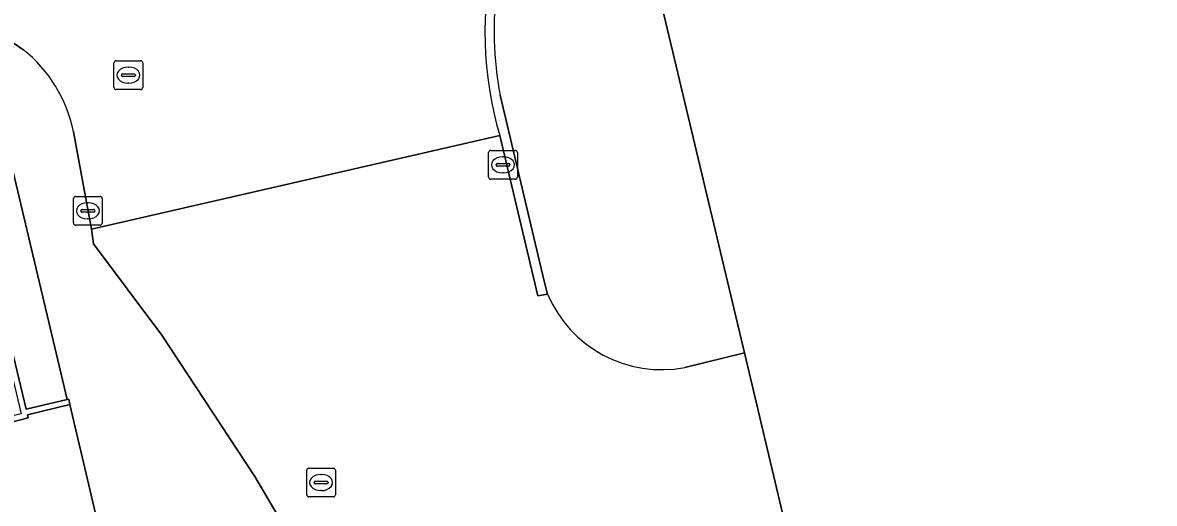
# Model space of a CAD drawing. Extents: x 160675 to 161153, y 383241 to 383714.
# Drawn here: x 160986.68 to 161026.02, y 383516.53 to 383533.24 of the extents above; entities that cross this region are included whole.
import ezdxf

# ---------------------------------------------------------------- set-up
doc = ezdxf.new("R2010")
doc.units = 0
for name, color, linetype in [('IMGEO_Groenvoorziening', 7, 'Continuous'), ('IMGEO_Kolk', 7, 'Continuous'), ('IMGEO_Muur', 7, 'Continuous'), ('IMGEO_Pand', 7, 'Continuous'), ('IMGEO_Rijbaan_lokaal_gesloten', 7, 'Continuous'), ('IMGEO_Rijbaan_lokaal_open', 7, 'Continuous'), ('IMGEO_Rioolput', 7, 'Continuous'), ('IMGEO_Voetpad_open', 7, 'Continuous')]:
    doc.layers.add(name, color=color, linetype=linetype)

msp = doc.modelspace()

# ---------------------------------------------------------------- linework, layer by layer
at = {"layer": 'IMGEO_Groenvoorziening'}
msp.add_lwpolyline([(160982.593, 383533.067), (160982.183, 383532.041), (160984.039, 383531.299), (160986.796, 383519.809), (160988.223, 383520.138), (160985.422, 383531.917)], close=True, dxfattribs=at)
at = {"layer": 'IMGEO_Kolk'}
for p, q in [((161002.875, 383527.876), (161002.875, 383528.728)), ((161002.95, 383528.802), (161003.802, 383528.802)), ((161003.876, 383528.728), (161003.876, 383527.876)), ((161003.134, 383528.296), (161003.134, 383528.308)), ((161003.177, 383528.345), (161003.575, 383528.345)), ((161003.363, 383528.582), (161003.388, 383528.582)), ((161003.618, 383528.308), (161003.618, 383528.296)), ((161003.572, 383528.259), (161003.174, 383528.259)), ((161003.386, 383528.022), (161003.361, 383528.022)), ((161003.802, 383527.802), (161002.95, 383527.802)), ((160988.443, 383526.276), (160988.443, 383527.128)), ((160988.518, 383527.202), (160989.37, 383527.202)), ((160989.444, 383527.128), (160989.444, 383526.276)), ((160988.702, 383526.696), (160988.702, 383526.708)), ((160988.745, 383526.745), (160989.143, 383526.745)), ((160988.931, 383526.982), (160988.956, 383526.982)), ((160989.186, 383526.708), (160989.186, 383526.696)), ((160989.14, 383526.659), (160988.742, 383526.659)), ((160988.954, 383526.422), (160988.929, 383526.422)), ((160989.37, 383526.202), (160988.518, 383526.202))]:
    msp.add_line(p, q, dxfattribs=at)
for points in [[(161002.875, 383527.876), (161002.875, 383528.728)], [(161002.95, 383528.802), (161003.802, 383528.802)], [(161003.876, 383528.728), (161003.876, 383527.876)], [(161003.802, 383527.802), (161002.95, 383527.802)], [(160988.443, 383526.276), (160988.443, 383527.128)], [(160988.518, 383527.202), (160989.37, 383527.202)], [(160989.444, 383527.128), (160989.444, 383526.276)], [(160989.37, 383526.202), (160988.518, 383526.202)]]:
    msp.add_lwpolyline(points, dxfattribs=at)
for centre, radius, start, end in [((161002.952, 383528.726), 0.0765, 91.552, 178.448), ((161002.952, 383528.726), 0.0765, 91.552, 178.448), ((161003.8, 383528.726), 0.0765, 1.552, 88.448), ((161003.8, 383528.726), 0.0765, 1.552, 88.448), ((161003.174, 383528.305), 0.0403, 85.8775, 175.7526), ((161003.171, 383528.295), 0.0366, 178.938, 274.7102), ((161003.575, 383528.302), 0.043, 264.8664, 352.4533), ((161003.579, 383528.307), 0.0386, 1.7309, 96.639), ((161002.952, 383527.878), 0.0765, 181.552, 268.448), ((161002.952, 383527.878), 0.0765, 181.552, 268.448), ((161003.8, 383527.878), 0.0765, 271.552, 358.448), ((161003.8, 383527.878), 0.0765, 271.552, 358.448), ((160988.52, 383527.126), 0.0765, 91.552, 178.448), ((160988.52, 383527.126), 0.0765, 91.552, 178.448), ((160989.368, 383527.126), 0.0765, 1.552, 88.448), ((160989.368, 383527.126), 0.0765, 1.552, 88.448), ((160988.742, 383526.705), 0.0403, 85.8775, 175.7526), ((160989.147, 383526.707), 0.0386, 1.7309, 96.639), ((160988.739, 383526.695), 0.0366, 178.938, 274.7102), ((160989.143, 383526.702), 0.043, 264.8664, 352.4533), ((160988.52, 383526.278), 0.0765, 181.552, 268.448), ((160988.52, 383526.278), 0.0765, 181.552, 268.448), ((160989.368, 383526.278), 0.0765, 271.552, 358.448), ((160989.368, 383526.278), 0.0765, 271.552, 358.448)]:
    msp.add_arc(centre, radius, start, end, dxfattribs=at)
for centre, major_axis, ratio, start_param, end_param in [((161003.362, 383528.302), (-0.387, 0.002), 0.722429, 4.712389, 7.853982), ((161003.387, 383528.302), (-0.39, 0.002), 0.717154, 1.570796, 4.712389), ((160988.93, 383526.702), (-0.387, 0.002), 0.722429, 4.712389, 7.853982), ((160988.955, 383526.702), (-0.39, 0.002), 0.717154, 1.570796, 4.712389)]:
    msp.add_ellipse(centre, major_axis=major_axis, ratio=ratio, start_param=start_param, end_param=end_param, dxfattribs=at)
at = {"layer": 'IMGEO_Muur'}
msp.add_lwpolyline([(160982.593, 383533.067), (160982.619, 383533.143), (160982.439, 383533.21), (160981.931, 383531.911), (160983.882, 383531.14), (160986.626, 383519.649), (160986.288, 383519.566), (160976.553, 383517.255), (160976.602, 383517.059), (160986.336, 383519.37), (160986.87, 383519.502), (160986.844, 383519.609), (160988.32, 383519.965), (160988.284, 383520.152), (160988.223, 383520.138), (160986.796, 383519.809), (160984.039, 383531.299), (160982.183, 383532.041)], close=True, dxfattribs=at)
at = {"layer": 'IMGEO_Pand'}
msp.add_lwpolyline([(161071.419, 383513.322), (161052.435, 383508.826), (161051.931, 383510.886), (161048.509, 383510.048), (161049.01, 383507.999), (161045.455, 383507.15), (161043.692, 383514.619), (161045.126, 383514.96), (161037.804, 383545.722), (161037.74, 383545.993), (161037.703, 383546.15), (161007.673, 383538.987), (161011.771, 383521.767), (161013.154, 383515.953), (161015.091, 383507.815), (161016.531, 383508.157), (161018.313, 383500.667), (161015.35, 383499.959), (161015.25, 383500.388), (161010.2, 383499.211), (161011.421, 383494.179), (161011.858, 383494.285), (161014.465, 383483.45)], dxfattribs=at)
at = {"layer": 'IMGEO_Rijbaan_lokaal_gesloten'}
for points in [[(161003.856, 383538.104), (160984.873, 383533.47), (160985.225, 383533.292), (160986.534, 383532.416), (160986.688, 383532.313)], [(160988.439, 383529.444), (160989.074, 383526.064), (161003.262, 383529.323)]]:
    msp.add_lwpolyline(points, dxfattribs=at)
for centre, radius, start, end in [((161015.73, 383532.939), 12.982, 167.2748, 196.1747), ((160983.685, 383528.512), 4.844, 11.0967, 51.6962)]:
    msp.add_arc(centre, radius, start, end, dxfattribs=at)
at = {"layer": 'IMGEO_Rijbaan_lokaal_open'}
for points in [[(161003.262, 383529.323), (161004.592, 383523.749), (161004.927, 383523.81), (161004.803, 383524.252), (161003.272, 383530.724)], [(161004.927, 383523.81), (161004.592, 383523.749), (161003.262, 383529.323), (160989.074, 383526.064), (160989.145, 383525.559), (160991.516, 383522.378), (160994.751, 383517.463), (160996.378, 383514.69)], [(161010.812, 383515.397), (161013.154, 383515.953), (161011.771, 383521.767), (161009.703, 383521.259)]]:
    msp.add_lwpolyline(points, dxfattribs=at)
msp.add_lwpolyline([(160956.448, 383505.659), (160957.429, 383505.895), (160969.119, 383508.698), (160976.879, 383510.895), (160977.973, 383511.21), (160989.727, 383513.97), (160988.32, 383519.965), (160986.844, 383519.609), (160986.87, 383519.502), (160986.336, 383519.37), (160976.602, 383517.059), (160968.32, 383514.48), (160966.369, 383513.847), (160965.4, 383513.568), (160955.568, 383511.188), (160928.345, 383504.776), (160928.362, 383504.703), (160929.639, 383499.27)], close=True, dxfattribs=at)
for centre, radius, start, end in [((161015.577, 383532.991), 12.512, 155.4939, 190.4396), ((161015.73, 383532.939), 12.982, 167.2748, 196.1747), ((161008.89, 383525.483), 4.302, 202.8908, 280.8933)]:
    msp.add_arc(centre, radius, start, end, dxfattribs=at)
at = {"layer": 'IMGEO_Rioolput'}
for p, q in [((160989.852, 383530.991), (160989.852, 383531.843)), ((160989.927, 383531.917), (160990.779, 383531.917)), ((160990.853, 383531.843), (160990.853, 383530.991)), ((160990.154, 383531.46), (160990.552, 383531.46)), ((160990.34, 383531.697), (160990.365, 383531.697)), ((160990.111, 383531.411), (160990.111, 383531.423)), ((160990.549, 383531.374), (160990.151, 383531.374)), ((160990.363, 383531.137), (160990.338, 383531.137)), ((160990.595, 383531.423), (160990.595, 383531.411)), ((160990.779, 383530.917), (160989.927, 383530.917)), ((160996.551, 383516.83), (160996.551, 383517.682)), ((160996.626, 383517.756), (160997.478, 383517.756)), ((160997.552, 383517.682), (160997.552, 383516.83)), ((160996.81, 383517.25), (160996.81, 383517.262)), ((160996.853, 383517.299), (160997.251, 383517.299)), ((160997.039, 383517.536), (160997.064, 383517.536)), ((160997.294, 383517.262), (160997.294, 383517.25)), ((160997.248, 383517.213), (160996.85, 383517.213)), ((160997.062, 383516.976), (160997.037, 383516.976)), ((160997.478, 383516.756), (160996.626, 383516.756))]:
    msp.add_line(p, q, dxfattribs=at)
for points in [[(160989.852, 383530.991), (160989.852, 383531.843)], [(160989.927, 383531.917), (160990.779, 383531.917)], [(160990.853, 383531.843), (160990.853, 383530.991)], [(160990.779, 383530.917), (160989.927, 383530.917)], [(160996.551, 383516.83), (160996.551, 383517.682)], [(160996.626, 383517.756), (160997.478, 383517.756)], [(160997.552, 383517.682), (160997.552, 383516.83)], [(160997.478, 383516.756), (160996.626, 383516.756)]]:
    msp.add_lwpolyline(points, dxfattribs=at)
for centre, radius, start, end in [((160989.929, 383531.841), 0.0765, 91.552, 178.448), ((160989.929, 383531.841), 0.0765, 91.552, 178.448), ((160990.777, 383531.841), 0.0765, 1.552, 88.448), ((160990.777, 383531.841), 0.0765, 1.552, 88.448), ((160990.151, 383531.42), 0.0403, 85.8775, 175.7526), ((160990.556, 383531.422), 0.0386, 1.7309, 96.639), ((160990.148, 383531.41), 0.0366, 178.938, 274.7102), ((160990.552, 383531.417), 0.043, 264.8664, 352.4533), ((160989.929, 383530.993), 0.0765, 181.552, 268.448), ((160989.929, 383530.993), 0.0765, 181.552, 268.448), ((160990.777, 383530.993), 0.0765, 271.552, 358.448), ((160990.777, 383530.993), 0.0765, 271.552, 358.448), ((160996.628, 383517.68), 0.0765, 91.552, 178.448), ((160996.628, 383517.68), 0.0765, 91.552, 178.448), ((160997.476, 383517.68), 0.0765, 1.552, 88.448), ((160997.476, 383517.68), 0.0765, 1.552, 88.448), ((160996.85, 383517.259), 0.0403, 85.8775, 175.7526), ((160997.255, 383517.261), 0.0386, 1.7309, 96.639), ((160996.847, 383517.249), 0.0366, 178.938, 274.7102), ((160997.251, 383517.256), 0.043, 264.8664, 352.4533), ((160996.628, 383516.832), 0.0765, 181.552, 268.448), ((160996.628, 383516.832), 0.0765, 181.552, 268.448), ((160997.476, 383516.832), 0.0765, 271.552, 358.448), ((160997.476, 383516.832), 0.0765, 271.552, 358.448)]:
    msp.add_arc(centre, radius, start, end, dxfattribs=at)
for centre, major_axis, ratio, start_param, end_param in [((160990.339, 383531.417), (-0.387, 0.002), 0.722429, 4.712389, 7.853982), ((160990.364, 383531.417), (-0.39, 0.002), 0.717154, 1.570796, 4.712389), ((160997.038, 383517.256), (-0.387, 0.002), 0.722429, 4.712389, 7.853982), ((160997.063, 383517.256), (-0.39, 0.002), 0.717154, 1.570796, 4.712389)]:
    msp.add_ellipse(centre, major_axis=major_axis, ratio=ratio, start_param=start_param, end_param=end_param, dxfattribs=at)
at = {"layer": 'IMGEO_Voetpad_open'}
for points in [[(161009.703, 383521.259), (161011.771, 383521.767), (161007.673, 383538.987)], [(160986.688, 383532.313), (160986.534, 383532.416), (160985.225, 383533.292), (160984.873, 383533.47), (160983.645, 383534.091), (160980.174, 383535.803), (160979.641, 383534.332), (160982.439, 383533.21), (160982.619, 383533.143), (160982.593, 383533.067), (160985.422, 383531.917), (160988.223, 383520.138), (160988.284, 383520.152), (160988.32, 383519.965), (160989.727, 383513.97), (160989.785, 383513.707), (160991.2, 383507.824), (160998.59, 383509.53)], [(161003.272, 383530.724), (161004.803, 383524.252), (161004.927, 383523.81)], [(160989.145, 383525.559), (160989.074, 383526.064), (160988.439, 383529.444)], [(160996.378, 383514.69), (160994.751, 383517.463), (160991.516, 383522.378), (160989.145, 383525.559)]]:
    msp.add_lwpolyline(points, dxfattribs=at)
for centre, radius, start, end in [((161015.577, 383532.991), 12.512, 155.4939, 190.4396), ((160983.685, 383528.512), 4.844, 11.0967, 51.6962), ((161008.89, 383525.483), 4.302, 202.8908, 280.8933)]:
    msp.add_arc(centre, radius, start, end, dxfattribs=at)

doc.saveas('drawing.dxf')
